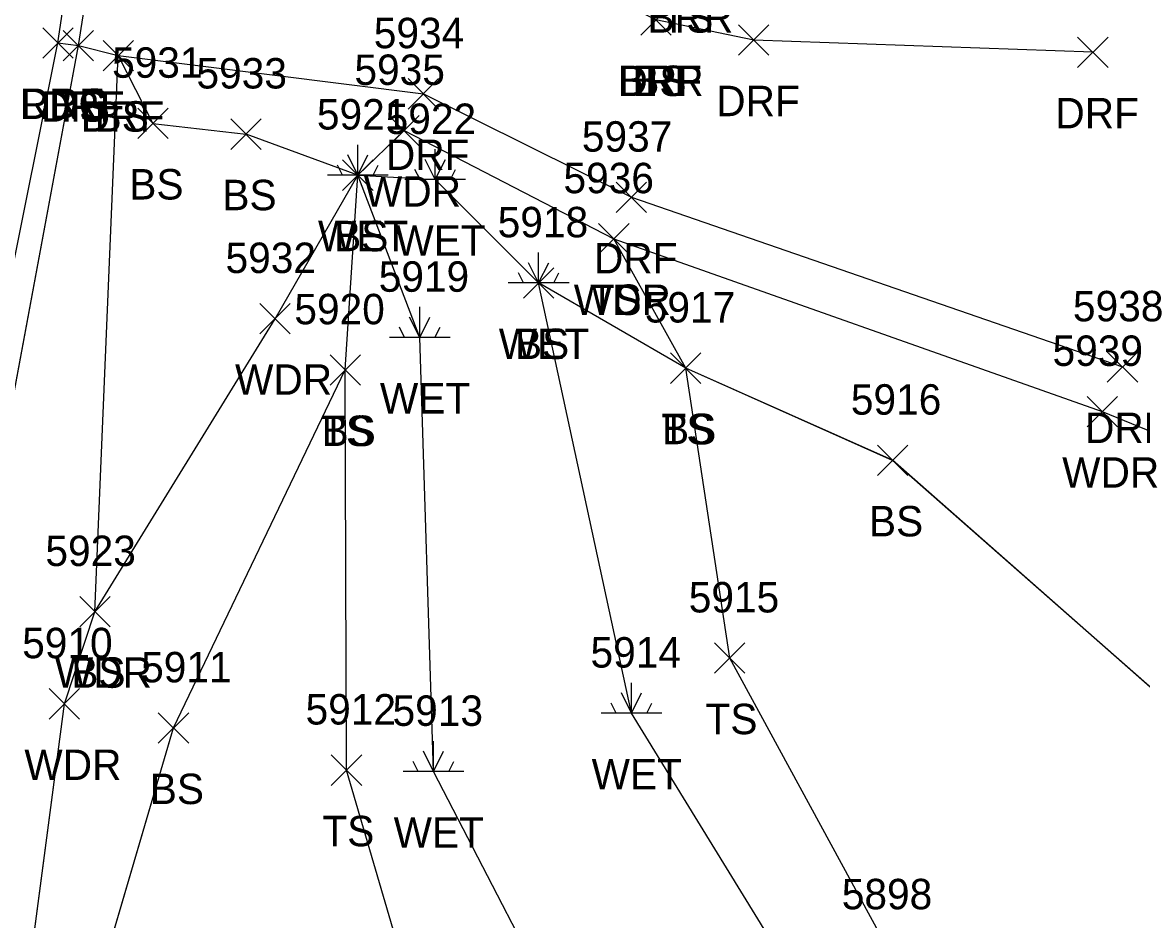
# Model space of a CAD drawing. Extents: x 1554668 to 1563881, y 831386 to 834374.
# Drawn here: x 1561915.2 to 1561988.8, y 833876.6 to 833935.7 of the extents above; entities that cross this region are included whole.
import ezdxf

# ---------------------------------------------------------------- set-up
doc = ezdxf.new("R2010")
doc.units = 0
for name, color, linetype in [('L_A', 7, 'Continuous'), ('L_I', 7, 'Continuous'), ('L_TIC', 7, 'Continuous'), ('LAWA', 7, 'Continuous'), ('LELB', 7, 'Continuous'), ('LWET', 7, 'Continuous'), ('P_A', 7, 'Continuous'), ('P_TIC', 7, 'Continuous'), ('PEU', 7, 'Continuous'), ('R_A', 7, 'Continuous'), ('R_I', 7, 'Continuous'), ('R_TIC', 7, 'Continuous'), ('RDF', 7, 'Continuous')]:
    doc.layers.add(name, color=color, linetype=linetype)

msp = doc.modelspace()

# ---------------------------------------------------------------- linework, layer by layer
at = {"layer": 'L_TIC'}
for points in [[(1561955.838, 833934.82), (1561957.838, 833936.82)], [(1561957.838, 833934.82), (1561955.838, 833936.82)], [(1561955.838, 833934.82), (1561957.838, 833936.82)], [(1561957.838, 833934.82), (1561955.838, 833936.82)], [(1561917.862, 833933.133), (1561919.862, 833935.133)], [(1561919.862, 833933.133), (1561917.862, 833935.133)], [(1561920.482, 833932.479), (1561922.482, 833934.479)], [(1561922.482, 833932.479), (1561920.482, 833934.479)], [(1561922.762, 833928.02), (1561924.762, 833930.02)], [(1561924.762, 833928.02), (1561922.762, 833930.02)], [(1561928.882, 833927.315), (1561930.882, 833929.315)], [(1561930.882, 833927.315), (1561928.882, 833929.315)], [(1561928.882, 833927.315), (1561930.882, 833929.315)], [(1561930.882, 833927.315), (1561928.882, 833929.315)], [(1561939.271, 833927.548), (1561941.271, 833929.548)], [(1561941.271, 833927.548), (1561939.271, 833929.548)], [(1561936.235, 833924.619), (1561938.235, 833926.619)], [(1561938.235, 833924.619), (1561936.235, 833926.619)], [(1561953.07, 833920.433), (1561955.07, 833922.433)], [(1561955.07, 833920.433), (1561953.07, 833922.433)], [(1561953.07, 833920.433), (1561955.07, 833922.433)], [(1561955.07, 833920.433), (1561953.07, 833922.433)], [(1561948.123, 833917.536), (1561950.123, 833919.536)], [(1561950.123, 833917.536), (1561948.123, 833919.536)], [(1561930.794, 833915.188), (1561932.794, 833917.188)], [(1561932.794, 833915.188), (1561930.794, 833917.188)], [(1561935.406, 833911.82), (1561937.406, 833913.82)], [(1561937.406, 833911.82), (1561935.406, 833913.82)], [(1561935.406, 833911.82), (1561937.406, 833913.82)], [(1561937.406, 833911.82), (1561935.406, 833913.82)], [(1561957.794, 833911.937), (1561959.794, 833913.937)], [(1561959.794, 833911.937), (1561957.794, 833913.937)], [(1561957.794, 833911.937), (1561959.794, 833913.937)], [(1561959.794, 833911.937), (1561957.794, 833913.937)], [(1561985.184, 833909.084), (1561987.184, 833911.084)], [(1561987.184, 833909.084), (1561985.184, 833911.084)], [(1561971.402, 833905.88), (1561973.402, 833907.88)], [(1561973.402, 833905.88), (1561971.402, 833907.88)], [(1561918.948, 833895.933), (1561920.948, 833897.933)], [(1561920.948, 833895.933), (1561918.948, 833897.933)], [(1561918.948, 833895.933), (1561920.948, 833897.933)], [(1561920.948, 833895.933), (1561918.948, 833897.933)], [(1561960.686, 833892.883), (1561962.686, 833894.883)], [(1561962.686, 833892.883), (1561960.686, 833894.883)], [(1561916.941, 833889.876), (1561918.941, 833891.876)], [(1561918.941, 833889.876), (1561916.941, 833891.876)], [(1561924.111, 833888.29), (1561926.111, 833890.29)], [(1561926.111, 833888.29), (1561924.111, 833890.29)], [(1561935.49, 833885.519), (1561937.49, 833887.519)], [(1561937.49, 833885.519), (1561935.49, 833887.519)]]:
    msp.add_lwpolyline(points, dxfattribs=at)
at = {"layer": 'LAWA'}
for points in [[(1561940.271, 833928.548), (1561937.235, 833925.619)], [(1561940.273, 833928.552), (1561937.237, 833925.621)], [(1561940.273, 833928.552), (1561937.237, 833925.621)], [(1561940.273, 833928.552), (1561937.237, 833925.621)], [(1561940.271, 833928.548), (1561954.07, 833921.433), (1561986.184, 833910.084), (1562008.725, 833900.856), (1562038.172, 833889.113)], [(1561940.273, 833928.552), (1561954.072, 833921.437), (1561986.185, 833910.084), (1562008.73, 833900.858), (1562038.173, 833889.113)], [(1561940.273, 833928.552), (1561954.072, 833921.437), (1561986.185, 833910.084), (1562008.73, 833900.858), (1562038.173, 833889.113)], [(1561940.273, 833928.552), (1561954.072, 833921.437), (1561986.185, 833910.084), (1562008.73, 833900.858), (1562038.173, 833889.113)], [(1561931.794, 833916.188), (1561937.235, 833925.619)], [(1561931.795, 833916.187), (1561937.237, 833925.621)], [(1561931.795, 833916.187), (1561937.237, 833925.621)], [(1561931.795, 833916.187), (1561937.237, 833925.621)], [(1561868.017, 833554.593), (1561853.324, 833557.227), (1561862.973, 833614.369), (1561874.798, 833666.739), (1561886.539, 833715.765), (1561895.993, 833741.804), (1561893.776, 833756.696), (1561896.793, 833771.816), (1561900.446, 833801.465), (1561911.698, 833843.705), (1561917.941, 833890.876), (1561919.948, 833896.933), (1561931.794, 833916.188)], [(1561868.017, 833554.587), (1561853.326, 833557.225), (1561862.972, 833614.373), (1561874.796, 833666.738), (1561886.54, 833715.766), (1561895.995, 833741.807), (1561893.775, 833756.693), (1561896.794, 833771.816), (1561900.447, 833801.462), (1561911.703, 833843.707), (1561917.942, 833890.875), (1561919.949, 833896.931), (1561931.795, 833916.187)], [(1561868.017, 833554.587), (1561853.326, 833557.225), (1561862.972, 833614.373), (1561874.796, 833666.738), (1561886.54, 833715.766), (1561895.995, 833741.807), (1561893.775, 833756.693), (1561896.794, 833771.816), (1561900.447, 833801.462), (1561911.703, 833843.707), (1561917.942, 833890.875), (1561919.949, 833896.931), (1561931.795, 833916.187)], [(1561868.017, 833554.587), (1561853.326, 833557.225), (1561862.972, 833614.373), (1561874.796, 833666.738), (1561886.54, 833715.766), (1561895.995, 833741.807), (1561893.775, 833756.693), (1561896.794, 833771.816), (1561900.447, 833801.462), (1561911.703, 833843.707), (1561917.942, 833890.875), (1561919.949, 833896.931), (1561931.795, 833916.187)]]:
    msp.add_lwpolyline(points, dxfattribs=at)
at = {"layer": 'LELB'}
for points in [[(1561890.593, 833773.388), (1561895.718, 833803.087), (1561903.038, 833845.228), (1561912.563, 833892.473), (1561912.525, 833900.106), (1561918.864, 833934.137), (1561920.901, 833947.117), (1561925.493, 833972.113), (1561933.777, 834019.881), (1561938.561, 834049.203), (1561945.505, 834091.941), (1561950.385, 834111.94), (1561953.62, 834113.327), (1561954.596, 834110.792), (1561955.401, 834117.28), (1561954.736, 834122.9), (1561961.072, 834128.412)], [(1561890.593, 833773.388), (1561895.718, 833803.087), (1561903.038, 833845.228), (1561912.563, 833892.473), (1561912.525, 833900.106), (1561918.864, 833934.137), (1561920.901, 833947.117), (1561925.493, 833972.113), (1561933.777, 834019.881), (1561938.561, 834049.203), (1561945.505, 834091.941), (1561950.385, 834111.94), (1561953.62, 834113.327), (1561954.596, 834110.792), (1561955.401, 834117.28), (1561954.736, 834122.9), (1561961.072, 834128.412)], [(1561890.593, 833773.388), (1561895.718, 833803.087), (1561903.038, 833845.228), (1561912.563, 833892.473), (1561912.525, 833900.106), (1561918.864, 833934.137), (1561920.901, 833947.117), (1561925.493, 833972.113), (1561933.777, 834019.881), (1561938.561, 834049.203), (1561945.505, 834091.941), (1561950.385, 834111.94), (1561953.62, 834113.327), (1561954.596, 834110.792), (1561955.401, 834117.28), (1561954.736, 834122.9), (1561961.072, 834128.412)], [(1561890.594, 833773.393), (1561895.717, 833803.083), (1561903.038, 833845.232), (1561912.562, 833892.472), (1561912.525, 833900.111), (1561918.862, 833934.133), (1561920.9, 833947.114), (1561925.493, 833972.114), (1561933.775, 834019.878), (1561938.557, 834049.204), (1561945.507, 834091.941), (1561950.385, 834111.94), (1561953.624, 834113.329), (1561954.6, 834110.792), (1561955.4, 834117.28), (1561954.733, 834122.898), (1561961.073, 834128.412)], [(1561919.948, 833896.933), (1561921.482, 833933.479), (1561923.762, 833929.02), (1561929.882, 833928.315)], [(1561919.949, 833896.931), (1561921.484, 833933.482), (1561923.764, 833929.022), (1561929.882, 833928.314)], [(1561919.949, 833896.931), (1561921.484, 833933.482), (1561923.764, 833929.022), (1561929.882, 833928.314)], [(1561919.949, 833896.931), (1561921.484, 833933.482), (1561923.764, 833929.022), (1561929.882, 833928.314)], [(1561895.993, 833741.804), (1561911.279, 833748.078), (1561911.465, 833770.536), (1561910.652, 833804.412), (1561911.698, 833843.705), (1561925.111, 833889.29), (1561936.406, 833912.82), (1561937.235, 833925.619), (1561929.882, 833928.315)], [(1561895.995, 833741.807), (1561911.282, 833748.082), (1561911.467, 833770.538), (1561910.653, 833804.411), (1561911.703, 833843.707), (1561925.114, 833889.293), (1561936.406, 833912.819), (1561937.237, 833925.621), (1561929.882, 833928.314)], [(1561895.995, 833741.807), (1561911.282, 833748.082), (1561911.467, 833770.538), (1561910.653, 833804.411), (1561911.703, 833843.707), (1561925.114, 833889.293), (1561936.406, 833912.819), (1561937.237, 833925.621), (1561929.882, 833928.314)], [(1561895.995, 833741.807), (1561911.282, 833748.082), (1561911.467, 833770.538), (1561910.653, 833804.411), (1561911.703, 833843.707), (1561925.114, 833889.293), (1561936.406, 833912.819), (1561937.237, 833925.621), (1561929.882, 833928.314)], [(1562049.561, 833716.919), (1562028.155, 833751.992), (1562019.722, 833798.659), (1562008.223, 833842.898), (1561972.315, 833874.377), (1561961.686, 833893.883), (1561958.794, 833912.937), (1561954.07, 833921.433)], [(1562049.561, 833716.919), (1562028.157, 833751.992), (1562019.724, 833798.659), (1562008.22, 833842.898), (1561972.314, 833874.375), (1561961.69, 833893.885), (1561958.794, 833912.935), (1561954.072, 833921.437)], [(1562049.561, 833716.919), (1562028.157, 833751.992), (1562019.724, 833798.659), (1562008.22, 833842.898), (1561972.314, 833874.375), (1561961.69, 833893.885), (1561958.794, 833912.935), (1561954.072, 833921.437)], [(1562049.561, 833716.919), (1562028.157, 833751.992), (1562019.724, 833798.659), (1562008.22, 833842.898), (1561972.314, 833874.375), (1561961.69, 833893.885), (1561958.794, 833912.935), (1561954.072, 833921.437)], [(1562025.582, 833879.707), (1561996.711, 833885.495), (1561972.402, 833906.88), (1561958.794, 833912.937), (1561949.123, 833918.536)], [(1562025.579, 833879.706), (1561996.716, 833885.496), (1561972.402, 833906.878), (1561958.794, 833912.935), (1561949.124, 833918.535)], [(1562025.579, 833879.706), (1561996.716, 833885.496), (1561972.402, 833906.878), (1561958.794, 833912.935), (1561949.124, 833918.535)], [(1562025.579, 833879.706), (1561996.716, 833885.496), (1561972.402, 833906.878), (1561958.794, 833912.935), (1561949.124, 833918.535)], [(1561978.615, 833793.89), (1561959.282, 833828.989), (1561943.639, 833862.129), (1561936.49, 833886.519), (1561936.406, 833912.82)], [(1561978.618, 833793.889), (1561959.284, 833828.989), (1561943.638, 833862.128), (1561936.49, 833886.518), (1561936.406, 833912.819)], [(1561978.618, 833793.889), (1561959.284, 833828.989), (1561943.638, 833862.128), (1561936.49, 833886.518), (1561936.406, 833912.819)], [(1561978.618, 833793.889), (1561959.284, 833828.989), (1561943.638, 833862.128), (1561936.49, 833886.518), (1561936.406, 833912.819)]]:
    msp.add_lwpolyline(points, dxfattribs=at)
at = {"layer": 'LWET'}
for p, q in [((1561937.235, 833925.619), (1561937.235, 833927.619)), ((1561937.235, 833925.619), (1561936.569, 833926.952)), ((1561937.235, 833925.619), (1561937.902, 833926.952)), ((1561942.322, 833925.325), (1561942.322, 833927.325)), ((1561942.322, 833925.325), (1561942.322, 833927.325)), ((1561936.235, 833925.619), (1561935.902, 833926.285)), ((1561938.235, 833925.619), (1561938.569, 833926.285)), ((1561942.322, 833925.325), (1561941.656, 833926.658)), ((1561942.322, 833925.325), (1561941.656, 833926.658)), ((1561942.322, 833925.325), (1561942.989, 833926.658)), ((1561942.322, 833925.325), (1561942.989, 833926.658)), ((1561939.235, 833925.619), (1561935.235, 833925.619)), ((1561941.322, 833925.325), (1561940.989, 833925.991)), ((1561941.322, 833925.325), (1561940.989, 833925.991)), ((1561943.322, 833925.325), (1561943.656, 833925.991)), ((1561943.322, 833925.325), (1561943.656, 833925.991)), ((1561944.322, 833925.325), (1561940.322, 833925.325)), ((1561944.322, 833925.325), (1561940.322, 833925.325)), ((1561949.123, 833918.536), (1561949.123, 833920.536)), ((1561949.123, 833918.536), (1561948.457, 833919.869)), ((1561949.123, 833918.536), (1561949.79, 833919.869)), ((1561948.123, 833918.536), (1561947.79, 833919.203)), ((1561950.123, 833918.536), (1561950.457, 833919.203)), ((1561951.123, 833918.536), (1561947.123, 833918.536)), ((1561941.306, 833914.957), (1561941.306, 833916.957)), ((1561941.306, 833914.957), (1561940.639, 833916.291)), ((1561941.306, 833914.957), (1561941.973, 833916.291)), ((1561940.306, 833914.957), (1561939.973, 833915.624)), ((1561942.306, 833914.957), (1561942.639, 833915.624)), ((1561943.306, 833914.957), (1561939.306, 833914.957)), ((1561955.228, 833890.26), (1561955.228, 833892.26)), ((1561955.228, 833890.26), (1561954.561, 833891.594)), ((1561955.228, 833890.26), (1561955.894, 833891.594)), ((1561954.228, 833890.26), (1561953.894, 833890.927)), ((1561956.228, 833890.26), (1561956.561, 833890.927)), ((1561957.228, 833890.26), (1561953.228, 833890.26)), ((1561942.21, 833886.43), (1561942.21, 833888.43)), ((1561941.21, 833886.43), (1561940.876, 833887.097)), ((1561942.21, 833886.43), (1561941.543, 833887.764)), ((1561942.21, 833886.43), (1561942.876, 833887.764)), ((1561943.21, 833886.43), (1561943.543, 833887.097)), ((1561944.21, 833886.43), (1561940.21, 833886.43))]:
    msp.add_line(p, q, dxfattribs=at)
for points in [[(1561956.018, 833771.212), (1561978.615, 833793.89), (1561967.553, 833830.586), (1561951.925, 833867.685), (1561942.21, 833886.43), (1561941.306, 833914.957), (1561937.235, 833925.619), (1561942.322, 833925.325)], [(1561956.019, 833771.212), (1561978.618, 833793.889), (1561967.553, 833830.587), (1561951.927, 833867.687), (1561942.208, 833886.428), (1561941.309, 833914.961), (1561937.237, 833925.621), (1561942.325, 833925.329)], [(1561956.019, 833771.212), (1561978.618, 833793.889), (1561967.553, 833830.587), (1561951.927, 833867.687), (1561942.208, 833886.428), (1561941.309, 833914.961), (1561937.237, 833925.621), (1561942.325, 833925.329)], [(1561956.019, 833771.212), (1561978.618, 833793.889), (1561967.553, 833830.587), (1561951.927, 833867.687), (1561942.208, 833886.428), (1561941.309, 833914.961), (1561937.237, 833925.621), (1561942.325, 833925.329)], [(1562083.559, 833675.999), (1562049.561, 833716.919), (1562022.366, 833740.683), (1562013.669, 833799.917), (1561989.603, 833836.83), (1561966.96, 833871.182), (1561955.228, 833890.26), (1561949.123, 833918.536), (1561942.322, 833925.325)], [(1562083.562, 833675.997), (1562049.561, 833716.919), (1562022.366, 833740.684), (1562013.666, 833799.918), (1561989.604, 833836.83), (1561966.959, 833871.181), (1561955.227, 833890.259), (1561949.124, 833918.535), (1561942.325, 833925.329)], [(1562083.562, 833675.997), (1562049.561, 833716.919), (1562022.366, 833740.684), (1562013.666, 833799.918), (1561989.604, 833836.83), (1561966.959, 833871.181), (1561955.227, 833890.259), (1561949.124, 833918.535), (1561942.325, 833925.329)], [(1562083.562, 833675.997), (1562049.561, 833716.919), (1562022.366, 833740.684), (1562013.666, 833799.918), (1561989.604, 833836.83), (1561966.959, 833871.181), (1561955.227, 833890.259), (1561949.124, 833918.535), (1561942.325, 833925.329)]]:
    msp.add_lwpolyline(points, dxfattribs=at)
at = {"layer": 'P_TIC'}
for points in [[(1561916.51, 833933.306), (1561918.51, 833935.306)], [(1561918.51, 833933.306), (1561916.51, 833935.306)]]:
    msp.add_lwpolyline(points, dxfattribs=at)
at = {"layer": 'PEU'}
for points in [[(1561874.546, 833715.874), (1561887.478, 833772.584), (1561893.313, 833803.99), (1561901.362, 833845.453), (1561909.68, 833892.69), (1561910.734, 833900.622), (1561917.511, 833934.31), (1561919.487, 833947.442), (1561923.612, 833973.077), (1561931.593, 834020.004), (1561935.393, 834050.314), (1561943.165, 834094.381), (1561948.419, 834126.576), (1561953.285, 834146.878), (1561956.677, 834158.88)], [(1561874.546, 833715.874), (1561887.478, 833772.584), (1561893.313, 833803.99), (1561901.362, 833845.453), (1561909.68, 833892.69), (1561910.734, 833900.622), (1561917.511, 833934.31), (1561919.487, 833947.442), (1561923.612, 833973.077), (1561931.593, 834020.004), (1561935.393, 834050.314), (1561943.165, 834094.381), (1561948.419, 834126.576), (1561953.285, 834146.878), (1561956.677, 834158.88)], [(1561874.546, 833715.874), (1561887.478, 833772.584), (1561893.313, 833803.99), (1561901.362, 833845.453), (1561909.68, 833892.69), (1561910.734, 833900.622), (1561917.511, 833934.31), (1561919.487, 833947.442), (1561923.612, 833973.077), (1561931.593, 834020.004), (1561935.393, 834050.314), (1561943.165, 834094.381), (1561948.419, 834126.576), (1561953.285, 834146.878), (1561956.677, 834158.88)], [(1561874.547, 833715.877), (1561887.477, 833772.582), (1561893.312, 833803.991), (1561901.361, 833845.451), (1561909.679, 833892.687), (1561910.732, 833900.62), (1561917.51, 833934.306), (1561919.486, 833947.443), (1561923.61, 833973.073), (1561931.592, 834020.003), (1561935.394, 834050.314), (1561943.167, 834094.381), (1561948.417, 834126.574), (1561953.283, 834146.877), (1561956.677, 834158.88)]]:
    msp.add_lwpolyline(points, dxfattribs=at)
at = {"layer": 'R_TIC'}
for points in [[(1561955.838, 833934.82), (1561957.838, 833936.82)], [(1561957.838, 833934.82), (1561955.838, 833936.82)], [(1561916.51, 833933.306), (1561918.51, 833935.306)], [(1561918.51, 833933.306), (1561916.51, 833935.306)], [(1561917.862, 833933.133), (1561919.862, 833935.133)], [(1561919.862, 833933.133), (1561917.862, 833935.133)], [(1561962.264, 833933.495), (1561964.264, 833935.495)], [(1561964.264, 833933.495), (1561962.264, 833935.495)], [(1561920.482, 833932.479), (1561922.482, 833934.479)], [(1561922.482, 833932.479), (1561920.482, 833934.479)], [(1561984.565, 833932.696), (1561986.565, 833934.696)], [(1561986.565, 833932.696), (1561984.565, 833934.696)], [(1561940.541, 833929.961), (1561942.541, 833931.961)], [(1561942.541, 833929.961), (1561940.541, 833931.961)], [(1561954.223, 833923.163), (1561956.223, 833925.163)], [(1561956.223, 833923.163), (1561954.223, 833925.163)], [(1561986.518, 833912.015), (1561988.518, 833914.015)], [(1561988.518, 833912.015), (1561986.518, 833914.015)]]:
    msp.add_lwpolyline(points, dxfattribs=at)
at = {"layer": 'RDF'}
for points in [[(1561985.565, 833933.696), (1561963.264, 833934.495), (1561956.838, 833935.82), (1561944.424, 833942.085), (1561923.916, 833946.356), (1561920.9, 833947.114), (1561919.486, 833947.443)], [(1561985.569, 833933.7), (1561963.267, 833934.498), (1561956.839, 833935.82), (1561944.426, 833942.087), (1561923.917, 833946.355), (1561920.901, 833947.117), (1561919.487, 833947.442)], [(1561985.569, 833933.7), (1561963.267, 833934.498), (1561956.839, 833935.82), (1561944.426, 833942.087), (1561923.917, 833946.355), (1561920.901, 833947.117), (1561919.487, 833947.442)], [(1561985.569, 833933.7), (1561963.267, 833934.498), (1561956.839, 833935.82), (1561944.426, 833942.087), (1561923.917, 833946.355), (1561920.901, 833947.117), (1561919.487, 833947.442)], [(1561917.51, 833934.306), (1561918.862, 833934.133), (1561921.482, 833933.479), (1561941.541, 833930.961), (1561955.223, 833924.163), (1561987.518, 833913.015)], [(1561917.511, 833934.31), (1561918.864, 833934.137), (1561921.484, 833933.482), (1561941.543, 833930.962), (1561955.226, 833924.165), (1561987.519, 833913.015)], [(1561917.511, 833934.31), (1561918.864, 833934.137), (1561921.484, 833933.482), (1561941.543, 833930.962), (1561955.226, 833924.165), (1561987.519, 833913.015)], [(1561917.511, 833934.31), (1561918.864, 833934.137), (1561921.484, 833933.482), (1561941.543, 833930.962), (1561955.226, 833924.165), (1561987.519, 833913.015)]]:
    msp.add_lwpolyline(points, dxfattribs=at)

# ---------------------------------------------------------------- texts
at = {"layer": 'L_A'}
for s, p in [('BRR', (1561956.276, 833934.987)), ('TS', (1561957.198, 833934.987)), ('BRR', (1561954.327, 833930.82)), ('BS', (1561955.279, 833930.82)), ('TS', (1561917.272, 833929.133)), ('BS', (1561919.923, 833928.479)), ('BS', (1561922.203, 833924.02)), ('WDR', (1561937.633, 833923.548)), ('BS', (1561928.323, 833923.315)), ('BS', (1561928.323, 833923.315)), ('WET', (1561934.613, 833920.619)), ('BS', (1561935.676, 833920.619)), ('WET', (1561939.7, 833920.325)), ('WET', (1561939.7, 833920.325)), ('WDR', (1561951.432, 833916.433)), ('TS', (1561952.479, 833916.433)), ('WET', (1561946.501, 833913.536)), ('BS', (1561947.564, 833913.536)), ('WDR', (1561929.157, 833911.188)), ('WET', (1561938.684, 833909.957)), ('TS', (1561957.204, 833907.937)), ('BS', (1561957.235, 833907.937)), ('TS', (1561934.815, 833907.82)), ('BS', (1561934.847, 833907.82)), ('WDR', (1561983.547, 833905.084)), ('BS', (1561970.843, 833901.88)), ('WDR', (1561917.31, 833891.933)), ('BS', (1561918.389, 833891.933)), ('TS', (1561960.096, 833888.883)), ('WDR', (1561915.303, 833885.876)), ('WET', (1561952.605, 833885.26)), ('BS', (1561923.552, 833884.29)), ('TS', (1561934.9, 833881.519)), ('WET', (1561939.587, 833881.43))]:
    msp.add_text(s, height=2, dxfattribs=at).set_placement(p)
at = {"layer": 'L_I'}
for s, p in [('5931', (1561921.07, 833932.02)), ('5935', (1561937.011, 833931.548)), ('5933', (1561926.622, 833931.315)), ('5933', (1561926.622, 833931.315)), ('5921', (1561934.542, 833928.619)), ('5921', (1561934.542, 833928.619)), ('5922', (1561939.062, 833928.325)), ('5922', (1561939.062, 833928.325)), ('5936', (1561950.755, 833924.433)), ('5936', (1561950.755, 833924.433)), ('5918', (1561946.43, 833921.536)), ('5918', (1561946.43, 833921.536)), ('5932', (1561928.534, 833919.188)), ('5919', (1561938.605, 833917.957)), ('5920', (1561933.059, 833915.82)), ('5920', (1561933.059, 833915.82)), ('5917', (1561956.102, 833915.937)), ('5917', (1561956.102, 833915.937)), ('5939', (1561982.917, 833913.084)), ('5916', (1561969.654, 833909.88)), ('5923', (1561916.688, 833899.933)), ('5923', (1561916.688, 833899.933)), ('5915', (1561958.993, 833896.883)), ('5910', (1561915.162, 833893.876)), ('5914', (1561952.535, 833893.26)), ('5911', (1561922.985, 833892.29)), ('5912', (1561933.797, 833889.519)), ('5913', (1561939.517, 833889.43)), ('5898', (1561969.056, 833877.377))]:
    msp.add_text(s, height=2, dxfattribs=at).set_placement(p)
at = {"layer": 'P_A'}
msp.add_text('RDG', height=2, dxfattribs=at).set_placement((1561914.998, 833929.306))
at = {"layer": 'R_A'}
for p in [(1561954.374, 833930.82), (1561915.045, 833929.306), (1561960.8, 833929.495), (1561916.398, 833929.133), (1561983.1, 833928.696), (1561919.017, 833928.479), (1561939.077, 833925.961), (1561952.759, 833919.163), (1561985.053, 833908.015)]:
    msp.add_text('DRF', height=2, dxfattribs=at).set_placement(p)
at = {"layer": 'R_I'}
for s, p in [('5934', (1561938.282, 833933.961)), ('5937', (1561951.964, 833927.163)), ('5938', (1561984.258, 833916.015))]:
    msp.add_text(s, height=2, dxfattribs=at).set_placement(p)

doc.saveas('drawing.dxf')
